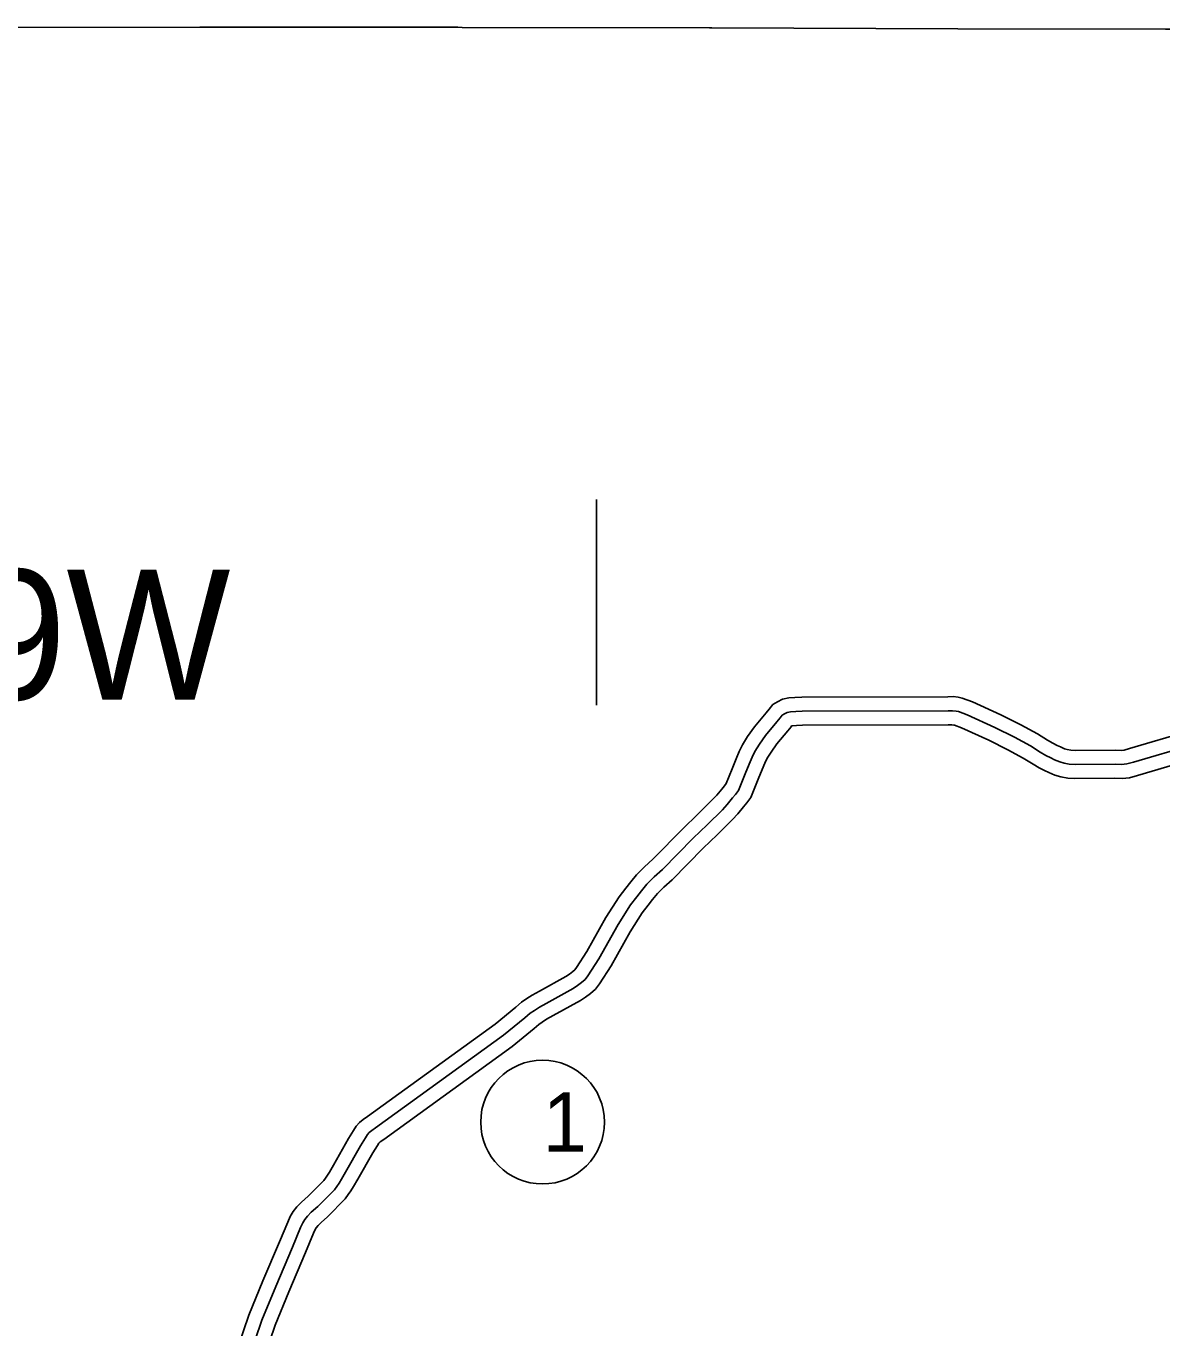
# Model space of a CAD drawing. Extents: x 31699 to 244310, y -8841 to 11474.
# Drawn here: x 103994 to 104801, y 4410 to 5336 of the extents above; entities that cross this region are included whole.
import ezdxf

# ---------------------------------------------------------------- set-up
doc = ezdxf.new("R2010")
doc.units = 0
for name, color, linetype in [('B_Logo', 7, 'Continuous'), ('Default', 7, 'Continuous'), ('R_Border', 7, 'Continuous'), ('R_Border Notes', 7, 'Continuous'), ('R_Logo', 7, 'Continuous'), ('R_XS_EARTHWORK_STAGE2', 7, 'Continuous')]:
    doc.layers.add(name, color=color, linetype=linetype)

msp = doc.modelspace()

# ---------------------------------------------------------------- linework, layer by layer
at = {"layer": 'B_Logo'}
msp.add_lwpolyline([(104143.2, 4361.55), (104161.63, 4415.42), (104171.48, 4439.52), (104183.31, 4467.34), (104189.06, 4481.25), (104190.58, 4484.57), (104191.99, 4487.01), (104194.01, 4489.39), (104196.61, 4492.2), (104201.32, 4496.32), (104213.12, 4508.23), (104214.81, 4510.54), (104216.49, 4512.92), (104218.22, 4515.63), (104221.11, 4520.72), (104231.75, 4539.49), (104235.16, 4545.05), (104236.64, 4547.42), (104237.94, 4548.86), (104239.64, 4550.3), (104242.4, 4552.17), (104333.43, 4618.14), (104348.57, 4630.39), (104352.23, 4633.69), (104355.31, 4635.77), (104358.87, 4637.99), (104363.74, 4640.78), (104382.78, 4651.31), (104385.94, 4653.39), (104388.89, 4655.53), (104391.31, 4657.73), (104393.39, 4660.39), (104401.18, 4672.54), (104414.76, 4696.73), (104423.71, 4710.78), (104428.18, 4716.63), (104431.55, 4720.85), (104435.31, 4725.49), (104440.4, 4730.69), (104446.35, 4735.98), (104468.26, 4758.15), (104478.11, 4767.81), (104488.94, 4778.49), (104492.39, 4782.18), (104496.22, 4786.82), (104498.3, 4789.41), (104500.37, 4792.2), (104505.16, 4803.94), (104507.87, 4810.83), (104510.03, 4815.83), (104512, 4819.88), (104515.22, 4825.04), (104519.67, 4831.36), (104527.73, 4840.98), (104529.93, 4843.77), (104531.42, 4845.61), (104533.07, 4846.65), (104534.91, 4847.63), (104537.44, 4848.09), (104541.04, 4848.38), (104545.7, 4848.62), (104649.42, 4848.8), (104652.49, 4848.87), (104655.1, 4848.53), (104656.71, 4848.23), (104662.84, 4845.9), (104682.68, 4836.93), (104696.59, 4830.03), (104707.88, 4823.87), (104714.93, 4819.41), (104718.98, 4817.1), (104722.36, 4815.3), (104725.13, 4813.96), (104728.77, 4812.44), (104731.8, 4811.51), (104735.55, 4810.93), (104739.76, 4810.62), (104768.19, 4810.81), (104772.73, 4810.65), (104776.4, 4811), (104781.24, 4812.38), (104823.13, 4824.72)], dxfattribs=at)
at = {"layer": 'Default'}
msp.add_line((104399.37, 4999.1), (104399.37, 4852.8), dxfattribs=at)
at = {"layer": 'R_Border Notes'}
msp.add_circle((104361.11, 4556.33), 44, dxfattribs=at)
at = {"layer": 'R_Logo'}
for points in [[(104117.47, 5335.05), (103952.96, 5334.64), (103864.41, 5335.09), (103795.88, 5335.78)], [(104117.47, 5335.05), (104124.81, 5335.09), (104128.68, 5335.04), (104300.96, 5334.87), (104303.97, 5334.8), (104479.86, 5334.51), (104481.53, 5334.55), (104656.29, 5333.83), (104803.88, 5333.56), (104808.68, 5333.67), (104981.55, 5333.84), (105158.47, 5333.92)]]:
    msp.add_lwpolyline(points, dxfattribs=at)
at = {"layer": 'R_XS_EARTHWORK_STAGE2'}
for points in [[(104820.39, 4834.34), (104778.45, 4821.99), (104774.53, 4820.87), (104772.43, 4820.66), (104768.34, 4820.81), (104740.09, 4820.63), (104736.68, 4820.87), (104734.05, 4821.28), (104732.18, 4821.86), (104729.24, 4823.08), (104726.89, 4824.22), (104723.81, 4825.86), (104720.08, 4827.99), (104712.95, 4832.49), (104701.21, 4838.9), (104686.96, 4845.97), (104666.69, 4855.14), (104659.42, 4857.9), (104656.66, 4858.41), (104653.03, 4858.89), (104649.3, 4858.8), (104545.44, 4858.62), (104540.38, 4858.36), (104536.15, 4858.02), (104531.6, 4857.19), (104528.04, 4855.31), (104524.69, 4853.18), (104522.12, 4850.02), (104519.97, 4847.29), (104511.74, 4837.47), (104506.88, 4830.57), (104503.24, 4824.73)], [(104152.66, 4358.32), (104171, 4411.9), (104180.71, 4435.67), (104192.53, 4463.48), (104198.23, 4477.25), (104199.47, 4479.96), (104200.21, 4481.24), (104201.5, 4482.76), (104203.59, 4485.01), (104208.17, 4489.03), (104220.76, 4501.73), (104222.93, 4504.72), (104224.79, 4507.34), (104226.79, 4510.47), (104229.81, 4515.78), (104240.37, 4534.41), (104243.66, 4539.79), (104244.65, 4541.37), (104244.91, 4541.66), (104245.7, 4542.33), (104248.14, 4543.98), (104339.52, 4610.2), (104355.06, 4622.79), (104358.39, 4625.78), (104360.76, 4627.38), (104364, 4629.41), (104368.64, 4632.06), (104387.96, 4642.75), (104391.63, 4645.17), (104395.21, 4647.76), (104398.67, 4650.9), (104401.55, 4654.6), (104409.75, 4667.38), (104423.35, 4691.59), (104431.92, 4705.05), (104436.06, 4710.48), (104439.34, 4714.58), (104442.79, 4718.83), (104447.3, 4723.45), (104453.23, 4728.72), (104475.31, 4751.06), (104485.12, 4760.68), (104496.11, 4771.51), (104499.91, 4775.58), (104503.98, 4780.51), (104506.22, 4783.3), (104509.15, 4787.25), (104514.45, 4800.22), (104517.12, 4807.02), (104519.12, 4811.66), (104520.76, 4815.04), (104523.55, 4819.51), (104527.61, 4825.26), (104535.49, 4834.67), (104537.74, 4837.53), (104538.15, 4838.03), (104538.23, 4838.07), (104538.73, 4838.16), (104541.69, 4838.4), (104545.97, 4838.62), (104649.55, 4838.8), (104651.96, 4838.86), (104653.55, 4838.65), (104654, 4838.57), (104659, 4836.66), (104678.39, 4827.89), (104691.97, 4821.15), (104702.81, 4815.24), (104709.78, 4810.84), (104714.16, 4808.34), (104717.84, 4806.39), (104721.02, 4804.84), (104725.36, 4803.03), (104729.54, 4801.74), (104734.42, 4800.98), (104739.43, 4800.62), (104768.05, 4800.81), (104773.03, 4800.63), (104778.26, 4801.13), (104784.02, 4802.78), (104825.87, 4815.1)], [(104503.24, 4824.73), (104500.93, 4819.99), (104498.63, 4814.64), (104495.88, 4807.66), (104491.59, 4797.14), (104490.38, 4795.52), (104488.46, 4793.13), (104484.88, 4788.79), (104481.77, 4785.47), (104471.1, 4774.94), (104461.2, 4765.24), (104439.46, 4743.24), (104433.49, 4737.93), (104427.84, 4732.15), (104423.76, 4727.13), (104420.3, 4722.78), (104415.5, 4716.51), (104406.18, 4701.86), (104392.6, 4677.69), (104385.22, 4666.17), (104383.96, 4664.56), (104382.58, 4663.31), (104380.25, 4661.62), (104377.61, 4659.88), (104358.84, 4649.49), (104353.73, 4646.57), (104349.87, 4644.16), (104346.06, 4641.59), (104342.07, 4638), (104327.35, 4626.08), (104236.66, 4560.36), (104233.58, 4558.28), (104230.97, 4556.06), (104228.62, 4553.48), (104226.65, 4550.31), (104223.13, 4544.57), (104212.41, 4525.65), (104209.66, 4520.8), (104208.19, 4518.5), (104206.68, 4516.36), (104205.48, 4514.72), (104194.47, 4503.61), (104189.64, 4499.38), (104186.52, 4496.03), (104183.78, 4492.78), (104181.69, 4489.17), (104179.89, 4485.26), (104174.09, 4471.21), (104162.25, 4443.37), (104152.27, 4418.93), (104133.74, 4364.79)]]:
    msp.add_lwpolyline(points, dxfattribs=at)

# ---------------------------------------------------------------- texts
at = {"layer": 'R_Border'}
msp.add_text('R29W', height=92.4, dxfattribs=at).set_placement((103795.91, 4856.8))
at = {"layer": 'R_Border Notes'}
msp.add_text('1', height=42.24, dxfattribs=at).set_placement((104361.11, 4535.21))

doc.saveas('drawing.dxf')
